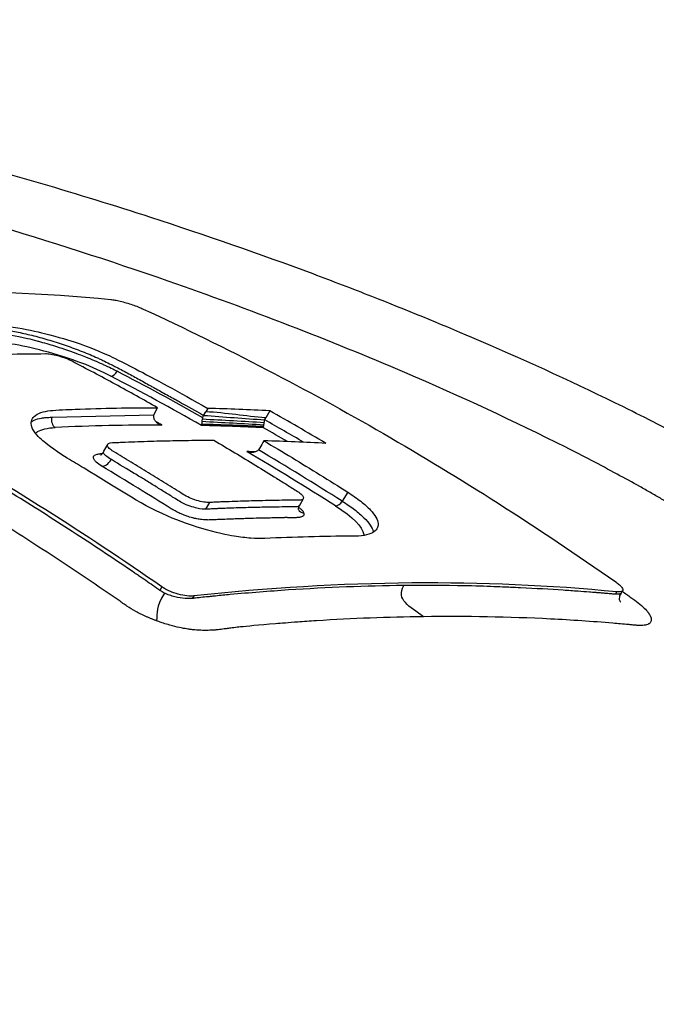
# Model space of a CAD drawing. Header units: millimetres. Extents: x 0 to 4378, y 0 to 2376.
# Tile 294 of 340: x 2728 to 2745, y 1266 to 1292. Entities that reach past the tile are written whole.
import ezdxf

# ---------------------------------------------------------------- set-up
doc = ezdxf.new("R2010")
doc.units = ezdxf.units.MM
doc.header["$LTSCALE"] = 0.2
doc.layers.add('01_Object Line', color=4, linetype='Continuous')

# ---------------------------------------------------------------- blocks, each defined once
blk = doc.blocks.new('A$C990c551b_1')
for p, q in [((23, 247.578), (23.098, 247.759)), ((24.388, 247.743), (24.336, 247.653)), ((25.986, 247.679), (25.882, 247.499)), ((20.378, 247.514), (23, 247.578)), ((24.284, 247.563), (24.336, 247.653)), ((21.81, 246.816), (21.707, 246.636)), ((25.653, 246.475), (25.653, 246.475)), ((26.362, 246.049), (26.362, 246.049)), ((26.85, 245.415), (26.75, 245.242)), ((27.995, 245.583), (27.852, 245.351)), ((24.341, 245.144), (24.441, 245.317)), ((23.21, 243.141), (23.159, 243.052)), ((24.029, 242.909), (23.992, 242.844)), ((34.894, 242.953), (34.929, 243.014)), ((35.038, 242.981), (35.074, 243.045))]:
    blk.add_line(p, q)
for centre, major_axis, ratio, start_param, end_param in [((21.955, 248.759), (-0.093, -0.177), 0.58604, 0.282702, 1.548685), ((-12.155, 141.921), (1.532, 115.221), 0.776925, 5.881445, 5.908212), ((-12.344, 141.9), (1.681, 115.104), 0.777163, 5.880853, 5.909271), ((-15.396, 136.663), (60.833, 105.398), 0.577369, 0.283518, 0.304573), ((-9.655, 144.184), (-1.434, -112.931), 0.776835, 2.721499, 2.739646), ((20.519, 247.432), (0.01, -0.2), 0.765372, 4.254682, 5.832137), ((-9.789, 143.954), (-1.435, -112.931), 0.776832, 2.727047, 2.739594), ((-15.282, 136.518), (60.677, 105.111), 0.577362, 0.320266, 0.355733), ((-13.648, 141.038), (1.622, 116.062), 0.777073, 5.880302, 5.882071), ((9.28, 131.446), (22.95, 114.988), 0.619756, 0.088687, 0.110518), ((-10.006, 143.978), (-1.669, -112.765), 0.777196, 2.731745, 2.739505), ((-12.168, 141.902), (-1.531, -115.245), 0.776937, 2.695403, 2.722169), ((-13.965, 135.841), (60.859, 105.378), 0.577316, 0.283667, 0.304722), ((21.853, 248.367), (0.195, 2.112), 0.264415, 3.142477, 3.565612), ((-12.362, 141.88), (-1.681, -115.131), 0.777161, 2.696436, 2.724849), ((-14.117, 135.907), (60.674, 105.048), 0.5773, 0.304349, 0.306997), ((41.328, 190.855), (-59.428, 62.962), 0.349678, 5.367218, 5.382753), ((41.328, 190.855), (-59.428, 62.962), 0.349678, 5.353187, 5.367218), ((28.091, 245.656), (1.372, 0.51), 0.282269, 3.174957, 3.505464), ((27.754, 245.408), (-0.107, -0.169), 0.567948, 0.330285, 1.594392)]:
    blk.add_ellipse(centre, major_axis=major_axis, ratio=ratio, start_param=start_param, end_param=end_param)
for points, knots in [([(38.28, 246.091), (38.179, 246.149), (37.836, 246.344), (37.182, 246.703), (36.9, 246.855), (36.05, 247.303), (35.468, 247.598), (33.694, 248.466), (32.463, 249.026), (30.376, 249.918), (29.5, 250.279), (28.118, 250.822), (27.612, 251.016), (25.738, 251.715), (24.343, 252.201), (21.067, 253.264), (19.136, 253.834), (16.059, 254.646), (14.933, 254.924), (8.276, 256.454), (3.278, 257.152), (-3.162, 257.673), (-5.454, 257.76), (-10.833, 257.722), (-15.34, 257.477), (-21.548, 255.792), (-23.311, 255.066), (-26.13, 253.337), (-27.184, 252.334), (-27.839, 251.216)], [-11.591769, -11.591769, -11.591769, -11.591769, -11.369233, -11.369233, -11.2055, -11.2055, -10.879051, -10.879051, -10.229253, -10.229253, -9.808886, -9.808886, -9.569695, -9.569695, -8.931682, -8.931682, -8.097781, -8.097781, -7.622133, -7.622133, -5.29353, -5.29353, -3.945591, -3.945591, -1.974095, -1.974095, -0.987299, -0.987299, -0.000001, -0.000001, -0.000001, -0.000001]), ([(36.071, 245.415), (36.046, 245.429), (36.025, 245.441), (35.98, 245.467), (35.958, 245.48), (35.889, 245.519), (35.843, 245.545), (35.704, 245.624), (35.611, 245.676), (35.325, 245.836), (35.131, 245.942), (34.5, 246.283), (34.059, 246.513), (32.3, 247.402), (30.903, 248.049), (27.524, 249.498), (25.477, 250.289), (20.352, 252.073), (17.205, 253.009), (8.749, 255.103), (3.862, 255.889), (-5.811, 256.829), (-10.19, 256.745), (-16.784, 256.078), (-19.567, 255.462), (-24.096, 253.703), (-25.794, 252.572), (-26.866, 251.22)], [-6.407087, -6.407087, -6.407087, -6.407087, -6.401237, -6.401237, -6.39525, -6.39525, -6.383254, -6.383254, -6.359103, -6.359103, -6.309555, -6.309555, -6.200269, -6.200269, -5.881807, -5.881807, -5.449682, -5.449682, -4.832371, -4.832371, -3.815475, -3.815475, -2.514487, -2.514487, -1.264317, -1.264317, -0.000001, -0.000001, -0.000001, -0.000001]), ([(10.989, 250.444), (12.901, 250.653), (14.782, 250.764), (18.417, 250.792), (20.169, 250.716), (21.889, 250.55)], [-1.721691, -1.721691, -1.721691, -1.721691, -0.84519, -0.84519, -0.000001, -0.000001, -0.000001, -0.000001]), ([(21.889, 250.55), (21.921, 250.547), (21.958, 250.541), (22.041, 250.526), (22.088, 250.516), (22.186, 250.493), (22.238, 250.479), (22.344, 250.448), (22.398, 250.431), (22.5, 250.396), (22.548, 250.378), (22.641, 250.342), (22.686, 250.323), (22.726, 250.304)], [-0.09810241, -0.09810241, -0.09810241, -0.09810241, -0.08224452, -0.08224452, -0.06572757, -0.06572757, -0.0490448, -0.0490448, -0.03216608, -0.03216608, -0.01647028, -0.01647028, -0.00000101, -0.00000101, -0.00000101, -0.00000101]), ([(22.726, 250.304), (23.795, 249.809), (24.857, 249.288), (26.922, 248.215), (27.922, 247.667), (29.911, 246.517), (30.895, 245.919), (32.891, 244.646), (33.899, 243.97), (34.898, 243.27)], [-1.723661, -1.723661, -1.723661, -1.723661, -1.283811, -1.283811, -0.862142, -0.862142, -0.440299, -0.440299, -0.000001, -0.000001, -0.000001, -0.000001]), ([(23.159, 243.052), (23.153, 243.056), (23.148, 243.059), (23.142, 243.063), (23.134, 243.069), (23.127, 243.074), (23.119, 243.079), (23.103, 243.09), (23.088, 243.101), (23.072, 243.112), (23.01, 243.155), (22.947, 243.198), (22.884, 243.241), (22.822, 243.284), (22.759, 243.327), (22.697, 243.37), (22.681, 243.381), (22.665, 243.391), (22.65, 243.402), (22.634, 243.413), (22.618, 243.424), (22.603, 243.434), (22.571, 243.456), (22.54, 243.477), (22.509, 243.498), (22.258, 243.669), (22.006, 243.838), (21.754, 244.006), (21.25, 244.342), (20.743, 244.671), (20.234, 244.995), (19.725, 245.318), (19.214, 245.636), (18.7, 245.947), (18.187, 246.259), (17.671, 246.564), (17.153, 246.863), (16.635, 247.163), (16.115, 247.456), (15.593, 247.743), (15.071, 248.03), (14.546, 248.311), (14.02, 248.585), (13.494, 248.86), (12.965, 249.129), (12.435, 249.391), (12.17, 249.522), (11.904, 249.651), (11.638, 249.779), (11.605, 249.795), (11.572, 249.811), (11.539, 249.827), (11.522, 249.835), (11.505, 249.843), (11.489, 249.851), (11.472, 249.859), (11.455, 249.867), (11.439, 249.875), (11.372, 249.907), (11.306, 249.939), (11.239, 249.97), (11.172, 250.002), (11.106, 250.033), (11.039, 250.065), (11.022, 250.073), (11.006, 250.08), (10.989, 250.088), (10.981, 250.092), (10.972, 250.096), (10.964, 250.1), (10.959, 250.103), (10.953, 250.105), (10.948, 250.108)], [0, 0, 0, 0, 0.0013857, 0.0013857, 0.0013857, 0.0033723, 0.0033723, 0.0033723, 0.0073454, 0.0073454, 0.0073454, 0.0232379, 0.0232379, 0.0232379, 0.0391303, 0.0391303, 0.0391303, 0.0431034, 0.0431034, 0.0431034, 0.0470765, 0.0470765, 0.0470765, 0.0550227, 0.0550227, 0.0550227, 0.1185925, 0.1185925, 0.1185925, 0.2457321, 0.2457321, 0.2457321, 0.3728716, 0.3728716, 0.3728716, 0.5000112, 0.5000112, 0.5000112, 0.6271507, 0.6271507, 0.6271507, 0.7543218, 0.7543218, 0.7543218, 0.8814771, 0.8814771, 0.8814771, 0.9450548, 0.9450548, 0.9450548, 0.953002, 0.953002, 0.953002, 0.9569756, 0.9569756, 0.9569756, 0.9609492, 0.9609492, 0.9609492, 0.9768436, 0.9768436, 0.9768436, 0.992738, 0.992738, 0.992738, 0.9967116, 0.9967116, 0.9967116, 0.9986984, 0.9986984, 0.9986984, 1, 1, 1, 1]), ([(23.21, 243.141), (21.236, 244.51), (19.224, 245.786), (17.178, 246.968), (15.149, 248.139), (13.089, 249.216), (10.999, 250.197)], [0, 0, 0, 0, 0.502185, 0.502185, 0.502185, 1, 1, 1, 1]), ([(18.629, 249.719), (18.793, 249.714), (19.126, 249.693), (19.744, 249.545), (19.822, 249.527), (19.903, 249.506), (19.988, 249.484), (20.017, 249.476), (20.047, 249.468), (20.077, 249.46), (20.149, 249.44), (20.223, 249.419), (20.3, 249.396), (20.357, 249.379), (20.423, 249.359), (20.496, 249.335), (20.58, 249.309), (20.673, 249.278), (20.775, 249.243), (20.994, 249.167), (21.146, 249.107), (21.238, 249.071), (21.317, 249.04), (21.391, 249.009), (21.46, 248.98), (21.535, 248.949), (21.604, 248.919), (21.669, 248.89), (21.678, 248.885), (21.688, 248.881), (21.698, 248.877), (21.853, 248.806), (21.969, 248.748), (22.055, 248.702)], [0, 0, 0, 0, 0.393941, 0.393941, 0.393941, 0.443084, 0.443084, 0.443084, 0.459957, 0.459957, 0.459957, 0.5, 0.5, 0.5, 0.558685, 0.558685, 0.558685, 0.625, 0.625, 0.625, 0.75, 0.75, 0.75, 0.810453, 0.810453, 0.810453, 0.875, 0.875, 0.875, 0.882272, 0.882272, 0.882272, 1, 1, 1, 1]), ([(18.663, 249.819), (18.757, 249.816), (18.86, 249.808), (18.97, 249.795), (19.08, 249.782), (19.198, 249.764), (19.321, 249.742), (19.444, 249.72), (19.573, 249.693), (19.705, 249.662), (19.838, 249.632), (19.975, 249.597), (20.114, 249.558), (20.252, 249.519), (20.393, 249.477), (20.533, 249.432), (20.674, 249.386), (20.814, 249.338), (20.952, 249.287), (21.021, 249.262), (21.09, 249.236), (21.157, 249.209), (21.225, 249.182), (21.291, 249.155), (21.357, 249.128), (21.422, 249.1), (21.486, 249.072), (21.549, 249.044), (21.58, 249.03), (21.611, 249.016), (21.641, 249.002), (21.672, 248.987), (21.702, 248.973), (21.731, 248.959), (21.79, 248.93), (21.848, 248.901), (21.905, 248.873), (21.936, 248.857), (21.967, 248.841), (21.997, 248.826)], [0, 0, 0, 0, 0.0625, 0.0625, 0.0625, 0.125, 0.125, 0.125, 0.1875, 0.1875, 0.1875, 0.25, 0.25, 0.25, 0.3125, 0.3125, 0.3125, 0.375, 0.375, 0.375, 0.40625, 0.40625, 0.40625, 0.4375, 0.4375, 0.4375, 0.46875, 0.46875, 0.46875, 0.484375, 0.484375, 0.484375, 0.5, 0.5, 0.5, 0.53125, 0.53125, 0.53125, 0.5482111, 0.5482111, 0.5482111, 0.5482111]), ([(18.701, 249.896), (18.897, 249.894), (19.122, 249.876), (19.691, 249.79), (19.985, 249.723), (20.558, 249.581), (20.834, 249.494), (21.229, 249.36), (21.507, 249.258), (21.95, 249.055), (22.156, 248.955), (23.015, 248.508), (23.642, 248.166), (24.388, 247.743)], [-1.991968, -1.991968, -1.991968, -1.991968, -1.786266, -1.786266, -1.531519, -1.531519, -1.065024, -1.065024, -0.555126, -0.555126, -0.317149, -0.317149, 0, 0, 0, 0]), ([(21.895, 248.573), (21.432, 248.816), (20.902, 249.019), (20.286, 249.19), (19.668, 249.362), (19.138, 249.453), (18.716, 249.45)], [0, 0, 0, 0, 0.5, 0.5, 0.5, 1, 1, 1, 1]), ([(20.21, 249.145), (19.561, 249.141), (18.906, 249.127), (18.247, 249.1), (17.589, 249.073), (16.927, 249.034), (16.264, 248.982)], [-1, -1, -1, -1, -0.5, -0.5, -0.5, 0, 0, 0, 0]), ([(20.898, 248.956), (20.872, 248.97), (20.843, 248.984), (20.781, 249.011), (20.748, 249.024), (20.64, 249.064), (20.572, 249.083), (20.459, 249.112), (20.4, 249.125), (20.293, 249.142), (20.248, 249.145), (20.21, 249.145)], [-0.06988791, -0.06988791, -0.06988791, -0.06988791, -0.06202551, -0.06202551, -0.05423635, -0.05423635, -0.03774543, -0.03774543, -0.01857631, -0.01857631, 0, 0, 0, 0]), ([(23.098, 247.759), (22.733, 247.965), (22.368, 248.167), (21.635, 248.566), (21.267, 248.763), (20.898, 248.956)], [0, 0, 0, 0, 0.1540444, 0.1540444, 0.3080886, 0.3080886, 0.3080886, 0.3080886]), ([(21.997, 248.826), (22.023, 248.813), (22.048, 248.799), (22.073, 248.786), (22.184, 248.729), (22.291, 248.671), (22.396, 248.613), (22.502, 248.555), (22.605, 248.498), (22.709, 248.44), (22.761, 248.411), (22.813, 248.382), (22.865, 248.353), (22.892, 248.338), (22.918, 248.324), (22.944, 248.309), (22.97, 248.295), (22.997, 248.28), (23.023, 248.266), (23.076, 248.237), (23.129, 248.208), (23.182, 248.178), (23.235, 248.149), (23.288, 248.12), (23.34, 248.091), (23.446, 248.033), (23.551, 247.974), (23.655, 247.916), (23.865, 247.799), (24.074, 247.681), (24.284, 247.563)], [0.5482111, 0.5482111, 0.5482111, 0.5482111, 0.5625, 0.5625, 0.5625, 0.625, 0.625, 0.625, 0.6875, 0.6875, 0.6875, 0.71875, 0.71875, 0.71875, 0.734375, 0.734375, 0.734375, 0.75, 0.75, 0.75, 0.78125, 0.78125, 0.78125, 0.8125, 0.8125, 0.8125, 0.875, 0.875, 0.875, 1, 1, 1, 1]), ([(25.858, 244.391), (25.749, 244.385), (25.627, 244.387), (25.363, 244.407), (25.221, 244.425), (24.907, 244.478), (24.602, 244.536), (23.973, 244.725), (23.678, 244.825), (22.579, 245.305), (22.02, 245.715), (21.022, 246.31), (20.936, 246.358), (20.386, 246.703), (20.215, 246.842), (20.051, 246.984), (19.906, 247.122), (19.82, 247.375), (19.844, 247.464), (20.007, 247.616), (20.151, 247.664), (20.492, 247.704), (20.801, 247.713), (21.682, 247.748), (22.391, 247.761), (23.098, 247.759)], [-1.490546, -1.490546, -1.490546, -1.490546, -1.372171, -1.372171, -1.254036, -1.254036, -1.123299, -1.123299, -1.043679, -1.043679, -0.850826, -0.850826, -0.807838, -0.807838, -0.709589, -0.709589, -0.595224, -0.595224, -0.510831, -0.510831, -0.413449, -0.413449, -0.333919, -0.333919, 0, 0, 0, 0]), ([(19.841, 247.39), (19.844, 247.393), (19.847, 247.395), (19.85, 247.397), (19.87, 247.412), (19.892, 247.426), (19.918, 247.438), (19.969, 247.462), (20.032, 247.48), (20.107, 247.493), (20.145, 247.499), (20.185, 247.504), (20.228, 247.508), (20.271, 247.511), (20.317, 247.513), (20.365, 247.514), (20.369, 247.514), (20.373, 247.514), (20.378, 247.514)], [0.6991956, 0.6991956, 0.6991956, 0.6991956, 0.7086002, 0.7086002, 0.7086002, 0.7658861, 0.7658861, 0.7658861, 0.8804581, 0.8804581, 0.8804581, 0.937744, 0.937744, 0.937744, 0.99503, 0.99503, 0.99503, 0.9999999, 0.9999999, 0.9999999, 0.9999999]), ([(23, 247.578), (22.99, 247.551), (22.992, 247.526), (23.005, 247.469), (23.017, 247.444), (23.078, 247.37), (23.143, 247.332), (23.205, 247.313)], [0, 0, 0, 0, 0.224327, 0.224327, 0.48026, 0.48026, 1, 1, 1, 1]), ([(24.242, 247.409), (24.244, 247.418), (24.245, 247.428), (24.249, 247.454), (24.251, 247.465), (24.252, 247.472)], [0.000000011, 0.000000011, 0.000000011, 0.000000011, 0.003841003, 0.003841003, 0.009116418, 0.009116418, 0.009116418, 0.009116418]), ([(24.259, 247.503), (24.257, 247.498), (24.256, 247.493), (24.254, 247.482), (24.253, 247.477), (24.252, 247.472)], [-0.003301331, -0.003301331, -0.003301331, -0.003301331, -0.001689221, -0.001689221, -0.000000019, -0.000000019, -0.000000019, -0.000000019]), ([(24.259, 247.503), (24.262, 247.513), (24.265, 247.524), (24.274, 247.544), (24.279, 247.553), (24.284, 247.563)], [0, 0, 0, 0, 0.003282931, 0.003282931, 0.006573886, 0.006573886, 0.006573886, 0.006573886]), ([(25.846, 247.38), (25.847, 247.391), (25.849, 247.403), (25.852, 247.425), (25.854, 247.435), (25.855, 247.446)], [0.000000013, 0.000000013, 0.000000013, 0.000000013, 0.00390783, 0.00390783, 0.007236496, 0.007236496, 0.007236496, 0.007236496]), ([(19.951, 247.1), (19.967, 247.115), (19.986, 247.13), (20.008, 247.143), (20.108, 247.205), (20.26, 247.24), (20.461, 247.249)], [-0.3067886, -0.3067886, -0.3067886, -0.3067886, -0.25, -0.25, -0.25, 0, 0, 0, 0]), ([(24.242, 247.409), (24.241, 247.398), (24.239, 247.389), (24.237, 247.38), (24.234, 247.361), (24.231, 247.345), (24.23, 247.332)], [0, 0, 0, 0, 0.3265137, 0.3265137, 0.3265137, 1, 1, 1, 1]), ([(25.827, 247.242), (25.827, 247.243), (25.827, 247.245), (25.826, 247.249), (25.826, 247.252), (25.826, 247.26), (25.826, 247.266), (25.827, 247.272)], [-0.00157775, -0.00157775, -0.00157775, -0.00157775, 0, 0, 0.002702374, 0.002702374, 0.007003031, 0.007003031, 0.007003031, 0.007003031]), ([(25.827, 247.272), (25.828, 247.276), (25.828, 247.279), (25.829, 247.286), (25.83, 247.29), (25.832, 247.302), (25.834, 247.31), (25.835, 247.32)], [0, 0, 0, 0, 0.00215029, 0.00215029, 0.004290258, 0.004290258, 0.008512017, 0.008512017, 0.008512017, 0.008512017]), ([(25.835, 247.32), (25.837, 247.329), (25.839, 247.338), (25.843, 247.363), (25.845, 247.374), (25.846, 247.38)], [0.000000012, 0.000000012, 0.000000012, 0.000000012, 0.004132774, 0.004132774, 0.009733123, 0.009733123, 0.009733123, 0.009733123]), ([(24.441, 245.317), (24.353, 245.313), (24.232, 245.332), (24.04, 245.391), (23.976, 245.415), (23.856, 245.468), (23.802, 245.497), (23.68, 245.574), (23.606, 245.621), (23.457, 245.714), (23.383, 245.761), (23.16, 245.9), (23.01, 245.992), (22.712, 246.176), (22.562, 246.267), (22.263, 246.449), (22.113, 246.539), (21.916, 246.657), (21.877, 246.686), (21.823, 246.74), (21.808, 246.765), (21.799, 246.829), (21.845, 246.856), (21.987, 246.863), (22.042, 246.865), (22.152, 246.87), (22.207, 246.872), (22.371, 246.879), (22.481, 246.883), (22.809, 246.895), (23.027, 246.902), (23.463, 246.912), (23.68, 246.916), (24.006, 246.92), (24.114, 246.921), (24.331, 246.922), (24.439, 246.922), (24.547, 246.922)], [0, 0, 0, 0, 0.049586, 0.049586, 0.074046, 0.074046, 0.09857, 0.09857, 0.137167, 0.137167, 0.175764, 0.175764, 0.252958, 0.252958, 0.330152, 0.330152, 0.407345, 0.407345, 0.43188, 0.43188, 0.45635, 0.45635, 0.505944, 0.505944, 0.536823, 0.536823, 0.567702, 0.567702, 0.629461, 0.629461, 0.752975, 0.752975, 0.876487, 0.876487, 0.938244, 0.938244, 1, 1, 1, 1]), ([(24.547, 246.922), (24.727, 246.815), (24.907, 246.708), (25.087, 246.599), (25.267, 246.491), (25.447, 246.382), (25.626, 246.272), (25.805, 246.163), (25.984, 246.052), (26.163, 245.941), (26.252, 245.885), (26.342, 245.829), (26.431, 245.773), (26.52, 245.717), (26.609, 245.661), (26.698, 245.604), (26.745, 245.575), (26.783, 245.545), (26.81, 245.518), (26.837, 245.49), (26.852, 245.465), (26.855, 245.444), (26.861, 245.401), (26.817, 245.377), (26.73, 245.377), (26.541, 245.376), (26.351, 245.374), (26.161, 245.371), (25.971, 245.368), (25.78, 245.364), (25.589, 245.359), (25.399, 245.354), (25.208, 245.348), (25.016, 245.341), (24.92, 245.337), (24.825, 245.334), (24.729, 245.33), (24.681, 245.328), (24.633, 245.326), (24.585, 245.323), (24.537, 245.321), (24.489, 245.319), (24.441, 245.317)], [0, 0, 0, 0, 0.102758, 0.102758, 0.102758, 0.205514, 0.205514, 0.205514, 0.30827, 0.30827, 0.30827, 0.359648, 0.359648, 0.359648, 0.411026, 0.411026, 0.411026, 0.438236, 0.438236, 0.438236, 0.465377, 0.465377, 0.465377, 0.5204, 0.5204, 0.5204, 0.640302, 0.640302, 0.640302, 0.760202, 0.760202, 0.760202, 0.880101, 0.880101, 0.880101, 0.94005, 0.94005, 0.94005, 0.970025, 0.970025, 0.970025, 1, 1, 1, 1]), ([(25.394, 246.628), (25.398, 246.627), (25.403, 246.626), (25.431, 246.618), (25.455, 246.614), (25.502, 246.61), (25.527, 246.611), (25.579, 246.619), (25.605, 246.626), (25.639, 246.639), (25.652, 246.644), (25.674, 246.657), (25.685, 246.665), (25.694, 246.674)], [-0.00147192, -0.00147192, -0.00147192, -0.00147192, 0, 0, 0.0072917, 0.0072917, 0.01459354, 0.01459354, 0.02333481, 0.02333481, 0.02819873, 0.02819873, 0.03286728, 0.03286728, 0.03286728, 0.03286728]), ([(25.837, 246.906), (25.803, 246.846), (25.768, 246.786), (25.733, 246.725), (25.722, 246.706), (25.709, 246.689), (25.694, 246.674)], [-1, -1, -1, -1, -0.2405559, -0.2405559, -0.2405559, 0, 0, 0, 0]), ([(25.837, 246.906), (26.079, 246.763), (26.319, 246.619), (26.56, 246.473), (26.8, 246.328), (27.04, 246.181), (27.279, 246.032), (27.519, 245.884), (27.758, 245.734), (27.995, 245.583)], [-1, -1, -1, -1, -0.666667, -0.666667, -0.666667, -0.333333, -0.333333, -0.333333, 0, 0, 0, 0]), ([(23.069, 242.268), (23.045, 242.277), (23.022, 242.286), (22.999, 242.295), (22.987, 242.299), (22.976, 242.304), (22.964, 242.308), (22.952, 242.313), (22.941, 242.318), (22.929, 242.322), (22.918, 242.327), (22.906, 242.332), (22.895, 242.337), (22.884, 242.341), (22.872, 242.346), (22.861, 242.351), (22.838, 242.361), (22.816, 242.371), (22.793, 242.381), (22.704, 242.421), (22.618, 242.464), (22.537, 242.508), (22.456, 242.553), (22.379, 242.599), (22.309, 242.646), (22.292, 242.658), (22.275, 242.67), (22.258, 242.682), (22.241, 242.694), (22.224, 242.705), (22.206, 242.717), (22.172, 242.741), (22.138, 242.764), (22.104, 242.788), (21.831, 242.976), (21.557, 243.163), (21.283, 243.348), (20.733, 243.718), (20.181, 244.081), (19.627, 244.437), (19.072, 244.793), (18.514, 245.141), (17.954, 245.483), (17.394, 245.824), (16.832, 246.157), (16.267, 246.484)], [-1, -1, -1, -1, -0.9989185, -0.9989185, -0.9989185, -0.9983778, -0.9983778, -0.9983778, -0.9978371, -0.9978371, -0.9978371, -0.9972963, -0.9972963, -0.9972963, -0.9967556, -0.9967556, -0.9967556, -0.9956741, -0.9956741, -0.9956741, -0.9913482, -0.9913482, -0.9913482, -0.9870224, -0.9870224, -0.9870224, -0.9859409, -0.9859409, -0.9859409, -0.9848594, -0.9848594, -0.9848594, -0.9826965, -0.9826965, -0.9826965, -0.965393, -0.965393, -0.965393, -0.930786, -0.930786, -0.930786, -0.896179, -0.896179, -0.896179, -0.8616263, -0.8616263, -0.8616263, -0.8616263]), ([(21.519, 246.358), (21.495, 246.382), (21.476, 246.406), (21.463, 246.429), (21.449, 246.453), (21.444, 246.475), (21.446, 246.494)], [0.03663506, 0.03663506, 0.03663506, 0.03663506, 0.0625, 0.0625, 0.0625, 0.09375, 0.09375, 0.09375, 0.09375]), ([(21.446, 246.494), (21.448, 246.512), (21.457, 246.526), (21.472, 246.536), (21.487, 246.545), (21.509, 246.553), (21.54, 246.56), (21.568, 246.567), (21.599, 246.572), (21.632, 246.576), (21.646, 246.577), (21.661, 246.578), (21.676, 246.579)], [0.09375, 0.09375, 0.09375, 0.09375, 0.125, 0.125, 0.125, 0.15625, 0.15625, 0.15625, 0.1875, 0.1875, 0.1875, 0.2017727, 0.2017727, 0.2017727, 0.2017727]), ([(21.632, 246.54), (21.632, 246.54), (21.632, 246.541), (21.636, 246.543), (21.639, 246.545), (21.649, 246.552), (21.659, 246.559), (21.675, 246.577), (21.682, 246.585), (21.691, 246.599), (21.695, 246.604), (21.699, 246.61), (21.7, 246.612), (21.701, 246.613)], [0.43981939, 0.43981939, 0.43981939, 0.43981939, 0.44352858, 0.44352858, 0.44762814, 0.44762814, 0.45451917, 0.45451917, 0.45860185, 0.45860185, 0.4607389, 0.4607389, 0.46137688, 0.46137688, 0.46137688, 0.46137688]), ([(21.906, 246.421), (21.84, 246.46), (21.792, 246.494), (21.762, 246.522), (21.727, 246.553), (21.713, 246.575), (21.708, 246.59), (21.705, 246.596), (21.703, 246.602), (21.703, 246.608), (21.703, 246.616), (21.706, 246.622), (21.71, 246.628)], [0, 0, 0, 0, 0.0391751, 0.0391751, 0.0391751, 0.0833333, 0.0833333, 0.0833333, 0.0956643, 0.0956643, 0.0956643, 0.1118196, 0.1118196, 0.1118196, 0.1118196]), ([(23.832, 245.261), (23.788, 245.28), (23.744, 245.302), (23.7, 245.326), (23.649, 245.355), (23.599, 245.387), (23.546, 245.42), (23.465, 245.471), (23.379, 245.524), (23.284, 245.583), (23.202, 245.634), (23.115, 245.688), (23.022, 245.745), (22.939, 245.796), (22.851, 245.85), (22.76, 245.906), (22.721, 245.929), (22.682, 245.953), (22.642, 245.978), (22.595, 246.006), (22.546, 246.036), (22.496, 246.066), (22.314, 246.176), (22.117, 246.295), (21.906, 246.421)], [0.4004159, 0.4004159, 0.4004159, 0.4004159, 0.4570088, 0.4570088, 0.4570088, 0.5226685, 0.5226685, 0.5226685, 0.6227312, 0.6227312, 0.6227312, 0.7095476, 0.7095476, 0.7095476, 0.7873, 0.7873, 0.7873, 0.8197623, 0.8197623, 0.8197623, 0.8583457, 0.8583457, 0.8583457, 1, 1, 1, 1]), ([(38.28, 246.091), (38.449, 245.993), (38.901, 245.733), (39.894, 245.117), (40.28, 244.869), (40.905, 244.455), (41.15, 244.288), (42.35, 243.457), (43.247, 242.778), (44.62, 241.644), (45.138, 241.187), (46.266, 240.124), (46.85, 239.516), (48.067, 238.102), (48.65, 237.298), (49.735, 235.45), (50.146, 234.413), (50.387, 233.145), (50.421, 232.881), (50.45, 232.49), (50.455, 232.361), (50.458, 232.105), (50.456, 231.979), (50.447, 231.787), (50.442, 231.723), (50.427, 231.53), (50.413, 231.405), (50.377, 231.158), (50.355, 231.036), (50.317, 230.855), (50.303, 230.795), (50.273, 230.672), (50.257, 230.609), (50.222, 230.485), (50.203, 230.423), (50.145, 230.237), (50.101, 230.112), (50.011, 229.879), (49.964, 229.766), (49.863, 229.544), (49.809, 229.435), (49.635, 229.109), (49.504, 228.894), (49.206, 228.461), (49.036, 228.241), (48.69, 227.842), (48.518, 227.662), (48.274, 227.427), (48.222, 227.379), (47.956, 227.135), (47.73, 226.947), (47.368, 226.671), (47.244, 226.58), (46.99, 226.403), (46.86, 226.315), (46.593, 226.143), (46.458, 226.059), (46.247, 225.934), (46.175, 225.892), (46.033, 225.811), (45.964, 225.772), (45.817, 225.692), (45.743, 225.652), (45.53, 225.539), (45.382, 225.464), (44.082, 224.826), (42.757, 224.338), (41.138, 223.897), (40.999, 223.86), (40.719, 223.788), (40.581, 223.754), (40.306, 223.687), (40.17, 223.655), (39.898, 223.593), (39.763, 223.563), (39.495, 223.505), (39.36, 223.477), (38.972, 223.398), (38.709, 223.348), (37.941, 223.209), (37.418, 223.125), (36.682, 223.02), (36.451, 222.989), (36.108, 222.945), (35.999, 222.932), (35.673, 222.893), (35.457, 222.868), (35.034, 222.823), (34.83, 222.803), (34.234, 222.747), (33.841, 222.714), (32.744, 222.636), (32.031, 222.598), (30.759, 222.552), (30.207, 222.54), (28.806, 222.525), (27.949, 222.532), (26.643, 222.565), (26.205, 222.579), (25.541, 222.607), (25.319, 222.618), (24.985, 222.635), (24.874, 222.641), (24.706, 222.65), (24.651, 222.653), (24.567, 222.658), (24.539, 222.659), (24.483, 222.662), (24.455, 222.664), (24.427, 222.666)], [0.000492, 0.000492, 0.000492, 0.000492, 0.070477, 0.070477, 0.116784, 0.116784, 0.147598, 0.147598, 0.270163, 0.270163, 0.35129, 0.35129, 0.459378, 0.459378, 0.603543, 0.603543, 0.795477, 0.795477, 0.846759, 0.846759, 0.872247, 0.872247, 0.897546, 0.897546, 0.910816, 0.910816, 0.936058, 0.936058, 0.961053, 0.961053, 0.973407, 0.973407, 0.986612, 0.986612, 0.999925, 0.999925, 1.026343, 1.026343, 1.051465, 1.051465, 1.076258, 1.076258, 1.125243, 1.125243, 1.177878, 1.177878, 1.224985, 1.224985, 1.237745, 1.237745, 1.287061, 1.287061, 1.311764, 1.311764, 1.336615, 1.336615, 1.361333, 1.361333, 1.372959, 1.372959, 1.384222, 1.384222, 1.395507, 1.395507, 1.41867, 1.41867, 1.596072, 1.596072, 1.612752, 1.612752, 1.628768, 1.628768, 1.644172, 1.644172, 1.659003, 1.659003, 1.673475, 1.673475, 1.702106, 1.702106, 1.756638, 1.756638, 1.781274, 1.781274, 1.792708, 1.792708, 1.814679, 1.814679, 1.835454, 1.835454, 1.874477, 1.874477, 1.942807, 1.942807, 1.994085, 1.994085, 2.070998, 2.070998, 2.109452, 2.109452, 2.128666, 2.128666, 2.138273, 2.138273, 2.143077, 2.143077, 2.145479, 2.145479, 2.147874, 2.147874, 2.147874, 2.147874]), ([(36.071, 245.415), (36.112, 245.391), (36.144, 245.373), (36.214, 245.332), (36.25, 245.311), (36.356, 245.249), (36.427, 245.208), (36.641, 245.081), (36.782, 244.997), (37.218, 244.732), (37.51, 244.55), (38.5, 243.916), (39.177, 243.452), (41.208, 241.968), (42.443, 240.924), (43.729, 239.649), (43.959, 239.413), (44.713, 238.602), (45.191, 238.028), (45.871, 237.104), (46.108, 236.752), (46.6, 235.946), (46.838, 235.495), (47.209, 234.656), (47.351, 234.268), (47.519, 233.68), (47.568, 233.476), (47.807, 232.258), (47.77, 231.284), (47.356, 229.915), (47.16, 229.476), (46.653, 228.631), (46.34, 228.226), (45.605, 227.459), (45.186, 227.098), (44.236, 226.413), (43.706, 226.09), (40.776, 224.57), (37.626, 223.72), (32.919, 223.176), (32.003, 223.097), (29.637, 222.953), (28.151, 222.918), (25.842, 222.943), (25.058, 222.965), (23.467, 223.034), (22.659, 223.081), (21.842, 223.141)], [0.000001, 0.000001, 0.000001, 0.000001, 0.017289, 0.017289, 0.034993, 0.034993, 0.070506, 0.070506, 0.142461, 0.142461, 0.294734, 0.294734, 0.67969, 0.67969, 1.52071, 1.52071, 1.712137, 1.712137, 2.17847, 2.17847, 2.468632, 2.468632, 2.845677, 2.845677, 3.177241, 3.177241, 3.354712, 3.354712, 4.246918, 4.246918, 4.688059, 4.688059, 5.129475, 5.129475, 5.562211, 5.562211, 5.997516, 5.997516, 7.753462, 7.753462, 8.159608, 8.159608, 8.770872, 8.770872, 9.07783, 9.07783, 9.385555, 9.385555, 9.385555, 9.385555]), ([(27.995, 245.583), (28.12, 245.504), (28.232, 245.425), (28.428, 245.27), (28.511, 245.195), (28.698, 244.992), (28.766, 244.873), (28.786, 244.674), (28.737, 244.594), (28.578, 244.508), (28.505, 244.485), (28.328, 244.454), (28.224, 244.447), (28.107, 244.449)], [-0.4066496, -0.4066496, -0.4066496, -0.4066496, -0.3530901, -0.3530901, -0.2996138, -0.2996138, -0.2036808, -0.2036808, -0.1075118, -0.1075118, -0.053792, -0.053792, 0, 0, 0, 0]), ([(23.748, 245.005), (23.732, 245.012), (23.716, 245.018), (23.702, 245.025), (23.682, 245.033), (23.664, 245.041), (23.648, 245.049), (23.625, 245.059), (23.591, 245.076), (23.548, 245.099), (23.503, 245.122), (23.471, 245.141), (23.449, 245.154)], [-0.05357143, -0.05357143, -0.05357143, -0.05357143, -0.04596765, -0.04596765, -0.04596765, -0.03571429, -0.03571429, -0.03571429, -0.01785714, -0.01785714, -0.01785714, 0, 0, 0, 0]), ([(24.341, 245.144), (24.331, 245.142), (24.286, 245.139), (24.179, 245.158), (24.098, 245.172), (23.969, 245.202), (23.832, 245.261)], [0, 0, 0, 0, 0.2270329, 0.2270329, 0.2270329, 0.4004159, 0.4004159, 0.4004159, 0.4004159]), ([(25.681, 245.191), (25.671, 245.191), (25.661, 245.19), (25.651, 245.19), (25.597, 245.189), (25.544, 245.188), (25.49, 245.186), (25.326, 245.182), (25.163, 245.177), (24.998, 245.171), (24.977, 245.171), (24.95, 245.17), (24.916, 245.168), (24.893, 245.168), (24.866, 245.167), (24.835, 245.166), (24.735, 245.162), (24.681, 245.16), (24.672, 245.159), (24.658, 245.159), (24.643, 245.158), (24.629, 245.157), (24.581, 245.155), (24.533, 245.153), (24.485, 245.15), (24.437, 245.148), (24.389, 245.146), (24.341, 245.144)], [-0.5059117, -0.5059117, -0.5059117, -0.5059117, -0.5, -0.5, -0.5, -0.4380857, -0.4380857, -0.4380857, -0.25, -0.25, -0.25, -0.213451, -0.213451, -0.213451, -0.1875, -0.1875, -0.1875, -0.125, -0.125, -0.125, -0.1086379, -0.1086379, -0.1086379, -0.0541706, -0.0541706, -0.0541706, 0, 0, 0, 0]), ([(26.751, 245.241), (26.741, 245.222), (26.71, 245.204), (26.63, 245.204), (26.489, 245.203), (26.299, 245.202), (26.061, 245.198), (25.946, 245.196), (25.819, 245.194), (25.681, 245.191)], [-0.8591398, -0.8591398, -0.8591398, -0.8591398, -0.7613869, -0.7613869, -0.7613869, -0.5892866, -0.5892866, -0.5892866, -0.5059117, -0.5059117, -0.5059117, -0.5059117]), ([(26.75, 245.241), (26.75, 245.241), (26.75, 245.241), (26.75, 245.24), (26.75, 245.24), (26.749, 245.239), (26.749, 245.239), (26.747, 245.236), (26.746, 245.235), (26.742, 245.228), (26.739, 245.223), (26.729, 245.202), (26.724, 245.186), (26.721, 245.165), (26.72, 245.159), (26.721, 245.144), (26.722, 245.138), (26.724, 245.134), (26.724, 245.133), (26.724, 245.133)], [0, 0, 0, 0, 0.00010647, 0.00010647, 0.00019147, 0.00019147, 0.00044645, 0.00044645, 0.00121145, 0.00121145, 0.00350773, 0.00350773, 0.01045893, 0.01045893, 0.01413237, 0.01413237, 0.02019704, 0.02019704, 0.02340072, 0.02340072, 0.02340072, 0.02340072]), ([(26.727, 245.195), (26.729, 245.194), (26.73, 245.193), (26.732, 245.191), (26.744, 245.183), (26.755, 245.175), (26.765, 245.167), (26.786, 245.151), (26.803, 245.136), (26.817, 245.121), (26.831, 245.106), (26.842, 245.091), (26.849, 245.078), (26.855, 245.065), (26.859, 245.053), (26.86, 245.041)], [-0.2226985, -0.2226985, -0.2226985, -0.2226985, -0.21875, -0.21875, -0.21875, -0.1875, -0.1875, -0.1875, -0.125, -0.125, -0.125, -0.0625, -0.0625, -0.0625, 0, 0, 0, 0]), ([(27.684, 245.228), (28.136, 244.942), (28.375, 244.699), (28.406, 244.493), (28.408, 244.485), (28.409, 244.476), (28.409, 244.468)], [-1, -1, -1, -1, -0.5, -0.5, -0.5, -0.4797831, -0.4797831, -0.4797831, -0.4797831]), ([(27.852, 245.351), (27.969, 245.278), (28.075, 245.205), (28.263, 245.062), (28.345, 244.992), (28.481, 244.859), (28.535, 244.795), (28.614, 244.676), (28.639, 244.621), (28.649, 244.564), (28.65, 244.556), (28.651, 244.549)], [0, 0, 0, 0, 0.125, 0.125, 0.25, 0.25, 0.375, 0.375, 0.5, 0.5, 0.5191649, 0.5191649, 0.5191649, 0.5191649]), ([(26.039, 244.918), (25.988, 244.917), (25.937, 244.916), (25.885, 244.915), (25.852, 244.914), (25.818, 244.914), (25.784, 244.913), (25.686, 244.911), (25.588, 244.908), (25.49, 244.905), (25.471, 244.905), (25.451, 244.904), (25.432, 244.903), (25.403, 244.903), (25.367, 244.902), (25.321, 244.9), (25.26, 244.898), (25.184, 244.896), (25.093, 244.893), (25.044, 244.891), (24.991, 244.889), (24.934, 244.887), (24.861, 244.884), (24.799, 244.882), (24.748, 244.88), (24.741, 244.88), (24.734, 244.879), (24.726, 244.879), (24.713, 244.879), (24.701, 244.878), (24.69, 244.878), (24.649, 244.876), (24.621, 244.874), (24.606, 244.874), (24.586, 244.873), (24.553, 244.871), (24.505, 244.868), (24.486, 244.868), (24.468, 244.867), (24.451, 244.867), (24.433, 244.866), (24.416, 244.866), (24.402, 244.866), (24.382, 244.866), (24.344, 244.867), (24.283, 244.872), (24.22, 244.878), (24.17, 244.886), (24.139, 244.891), (24.12, 244.894), (24.1, 244.898), (24.079, 244.902), (24.061, 244.906), (24.043, 244.91), (24.023, 244.915), (24.015, 244.917), (24.006, 244.919), (23.997, 244.921), (23.946, 244.934), (23.896, 244.95), (23.849, 244.967), (23.832, 244.973), (23.798, 244.985), (23.748, 245.005)], [-0.6654434, -0.6654434, -0.6654434, -0.6654434, -0.6257943, -0.6257943, -0.6257943, -0.6, -0.6, -0.6, -0.5167154, -0.5167154, -0.5167154, -0.5, -0.5, -0.5, -0.4590251, -0.4590251, -0.4590251, -0.404157, -0.404157, -0.404157, -0.375, -0.375, -0.375, -0.3125, -0.3125, -0.3125, -0.3060407, -0.3060407, -0.3060407, -0.2940726, -0.2940726, -0.2940726, -0.25, -0.25, -0.25, -0.21875, -0.21875, -0.21875, -0.203867, -0.203867, -0.203867, -0.1875, -0.1875, -0.1875, -0.15625, -0.15625, -0.15625, -0.125, -0.125, -0.125, -0.1132064, -0.1132064, -0.1132064, -0.1029257, -0.1029257, -0.1029257, -0.0982143, -0.0982143, -0.0982143, -0.0714286, -0.0714286, -0.0714286, -0.0535714, -0.0535714, -0.0535714, -0.0535714]), ([(26.86, 245.041), (26.864, 245.031), (26.871, 245.013), (26.865, 244.994), (26.859, 244.977), (26.846, 244.966), (26.833, 244.959), (26.82, 244.951), (26.799, 244.942), (26.766, 244.936), (26.763, 244.935), (26.755, 244.934), (26.74, 244.932), (26.729, 244.931), (26.718, 244.93), (26.709, 244.929), (26.701, 244.928), (26.692, 244.927), (26.681, 244.927), (26.672, 244.926), (26.667, 244.926), (26.663, 244.926), (26.652, 244.925), (26.633, 244.925), (26.616, 244.925), (26.584, 244.925), (26.559, 244.925), (26.542, 244.925), (26.518, 244.925), (26.493, 244.926), (26.468, 244.926), (26.463, 244.926), (26.458, 244.926), (26.453, 244.926), (26.441, 244.927), (26.425, 244.927), (26.406, 244.927), (26.377, 244.927), (26.361, 244.927), (26.357, 244.926), (26.326, 244.926), (26.305, 244.925), (26.294, 244.925), (26.291, 244.925), (26.287, 244.925), (26.284, 244.925), (26.278, 244.924), (26.272, 244.924), (26.266, 244.924), (26.259, 244.924), (26.253, 244.923), (26.25, 244.923), (26.246, 244.923), (26.243, 244.923), (26.239, 244.923), (26.134, 244.919), (26.075, 244.919), (26.075, 244.919), (26.063, 244.919), (26.051, 244.918), (26.039, 244.918)], [-1, -1, -1, -1, -0.96875, -0.96875, -0.96875, -0.9375, -0.9375, -0.9375, -0.90625, -0.90625, -0.90625, -0.8984375, -0.8984375, -0.8984375, -0.890625, -0.890625, -0.890625, -0.8828125, -0.8828125, -0.8828125, -0.8768411, -0.8768411, -0.8768411, -0.8541667, -0.8541667, -0.8541667, -0.8333333, -0.8333333, -0.8333333, -0.8159057, -0.8159057, -0.8159057, -0.8125, -0.8125, -0.8125, -0.796875, -0.796875, -0.796875, -0.78125, -0.78125, -0.78125, -0.765625, -0.765625, -0.765625, -0.7626772, -0.7626772, -0.7626772, -0.7578125, -0.7578125, -0.7578125, -0.75, -0.75, -0.75, -0.747665, -0.747665, -0.747665, -0.675, -0.675, -0.675, -0.6654434, -0.6654434, -0.6654434, -0.6654434]), ([(28.107, 244.449), (27.735, 244.447), (27.361, 244.441), (26.612, 244.422), (26.236, 244.408), (25.858, 244.391)], [0.000001, 0.000001, 0.000001, 0.000001, 0.1762141, 0.1762141, 0.3524272, 0.3524272, 0.3524272, 0.3524272]), ([(24.029, 242.909), (23.978, 242.903), (23.919, 242.904), (23.784, 242.918), (23.707, 242.932), (23.556, 242.974), (23.482, 243), (23.374, 243.047), (23.337, 243.065), (23.269, 243.103), (23.238, 243.122), (23.21, 243.141)], [-0.09630603, -0.09630603, -0.09630603, -0.09630603, -0.07320762, -0.07320762, -0.04828154, -0.04828154, -0.02519492, -0.02519492, -0.01231734, -0.01231734, -0.000001, -0.000001, -0.000001, -0.000001]), ([(29.439, 243.178), (28.459, 243.167), (27.469, 243.128), (26.471, 243.062), (25.972, 243.029), (25.471, 242.989), (24.968, 242.943), (24.842, 242.931), (24.716, 242.919), (24.59, 242.907), (24.559, 242.903), (24.527, 242.9), (24.496, 242.897), (24.48, 242.896), (24.464, 242.894), (24.448, 242.892), (24.433, 242.891), (24.417, 242.889), (24.401, 242.888), (24.338, 242.881), (24.275, 242.875), (24.212, 242.868), (24.149, 242.861), (24.085, 242.854), (24.022, 242.848), (24.014, 242.847), (24.006, 242.846), (23.998, 242.845), (23.996, 242.845), (23.994, 242.844), (23.992, 242.844)], [0, 0, 0, 0, 0.548701, 0.548701, 0.548701, 0.823051, 0.823051, 0.823051, 0.891639, 0.891639, 0.891639, 0.908786, 0.908786, 0.908786, 0.917359, 0.917359, 0.917359, 0.925933, 0.925933, 0.925933, 0.960226, 0.960226, 0.960226, 0.99452, 0.99452, 0.99452, 0.998807, 0.998807, 0.998807, 1, 1, 1, 1]), ([(34.929, 243.014), (33.2, 243.182), (31.438, 243.258), (27.803, 243.227), (25.931, 243.116), (24.029, 242.909)], [-1.719587, -1.719587, -1.719587, -1.719587, -0.870829, -0.870829, -0.000001, -0.000001, -0.000001, -0.000001]), ([(31.674, 243.15), (31.449, 243.159), (31.165, 243.167), (30.821, 243.173), (30.255, 243.184), (29.794, 243.182), (29.439, 243.178)], [0.6281551, 0.6281551, 0.6281551, 0.6281551, 0.75, 0.75, 0.75, 1, 1, 1, 1]), ([(34.894, 242.953), (34.887, 242.954), (34.873, 242.955), (34.851, 242.957), (34.822, 242.959), (34.781, 242.963), (34.726, 242.967), (34.708, 242.969), (34.689, 242.97), (34.667, 242.972), (34.639, 242.974), (34.609, 242.977), (34.575, 242.98), (34.569, 242.98), (34.564, 242.98), (34.558, 242.981), (34.548, 242.982), (34.538, 242.982), (34.529, 242.983), (34.513, 242.984), (34.498, 242.986), (34.483, 242.987), (34.467, 242.988), (34.452, 242.989), (34.437, 242.991), (34.421, 242.992), (34.406, 242.993), (34.391, 242.994), (34.359, 242.997), (34.328, 242.999), (34.299, 243.001), (34.272, 243.003), (34.246, 243.005), (34.221, 243.007), (34.124, 243.015), (34.027, 243.022), (33.93, 243.029), (33.802, 243.038), (33.675, 243.047), (33.546, 243.055), (33.202, 243.078), (32.836, 243.099), (32.447, 243.118), (32.362, 243.122), (32.277, 243.126), (32.19, 243.13), (32.082, 243.135), (31.91, 243.143), (31.674, 243.15)], [0, 0, 0, 0, 0.0133397, 0.0133397, 0.0133397, 0.03125, 0.03125, 0.03125, 0.0436988, 0.0436988, 0.0436988, 0.0597938, 0.0597938, 0.0597938, 0.0625, 0.0625, 0.0625, 0.0673095, 0.0673095, 0.0673095, 0.0751746, 0.0751746, 0.0751746, 0.0832707, 0.0832707, 0.0832707, 0.0916192, 0.0916192, 0.0916192, 0.1091793, 0.1091793, 0.1091793, 0.125, 0.125, 0.125, 0.1792162, 0.1792162, 0.1792162, 0.25, 0.25, 0.25, 0.4553665, 0.4553665, 0.4553665, 0.5, 0.5, 0.5, 0.6281551, 0.6281551, 0.6281551, 0.6281551]), ([(34.898, 243.27), (34.936, 243.244), (34.968, 243.218), (35.02, 243.171), (35.04, 243.149), (35.07, 243.108), (35.078, 243.089), (35.081, 243.057), (35.076, 243.044), (35.053, 243.024), (35.035, 243.017), (34.989, 243.011), (34.962, 243.011), (34.929, 243.014)], [-0.09818224, -0.09818224, -0.09818224, -0.09818224, -0.08163434, -0.08163434, -0.06586622, -0.06586622, -0.04902056, -0.04902056, -0.0323577, -0.0323577, -0.01585951, -0.01585951, -0.00000099, -0.00000099, -0.00000099, -0.00000099]), ([(23.271, 242.984), (23.252, 242.993), (23.233, 243.004), (23.216, 243.014), (23.207, 243.02), (23.198, 243.025), (23.19, 243.03), (23.182, 243.036), (23.174, 243.041), (23.166, 243.047), (23.163, 243.048), (23.161, 243.05), (23.159, 243.052)], [0.0000001, 0.0000001, 0.0000001, 0.0000001, 0.4648523, 0.4648523, 0.4648523, 0.6972784, 0.6972784, 0.6972784, 0.9297046, 0.9297046, 0.9297046, 0.9999999, 0.9999999, 0.9999999, 0.9999999]), ([(23.992, 242.844), (23.986, 242.844), (23.98, 242.843), (23.974, 242.843), (23.958, 242.841), (23.941, 242.84), (23.923, 242.84), (23.887, 242.839), (23.847, 242.84), (23.806, 242.843), (23.723, 242.849), (23.631, 242.863), (23.538, 242.886), (23.492, 242.898), (23.445, 242.912), (23.4, 242.928), (23.355, 242.944), (23.311, 242.963), (23.271, 242.984)], [0, 0, 0, 0, 0.0317634, 0.0317634, 0.0317634, 0.1197849, 0.1197849, 0.1197849, 0.2958279, 0.2958279, 0.2958279, 0.647914, 0.647914, 0.647914, 0.823957, 0.823957, 0.823957, 0.9999999, 0.9999999, 0.9999999, 0.9999999]), ([(35.037, 242.982), (35.037, 242.981), (35.037, 242.981), (35.037, 242.981), (35.032, 242.973), (35.024, 242.966), (35.008, 242.96), (35.006, 242.959), (35.005, 242.959), (35.003, 242.958), (34.984, 242.953), (34.961, 242.951), (34.939, 242.951), (34.923, 242.951), (34.907, 242.952), (34.894, 242.953)], [0.6308489, 0.6308489, 0.6308489, 0.6308489, 0.6333546, 0.6333546, 0.6333546, 0.75, 0.75, 0.75, 0.7608461, 0.7608461, 0.7608461, 0.894498, 0.894498, 0.894498, 0.9998939, 0.9998939, 0.9998939, 0.9998939]), ([(35.035, 242.978), (35.024, 242.96), (35.015, 242.943), (35, 242.909), (34.995, 242.894), (34.987, 242.857), (34.986, 242.836), (34.991, 242.803), (34.996, 242.79), (35.006, 242.769), (35.012, 242.762), (35.017, 242.756), (35.018, 242.756), (35.018, 242.756)], [0.000311, 0.000311, 0.000311, 0.000311, 0.007183, 0.007183, 0.01325929, 0.01325929, 0.02256167, 0.02256167, 0.03116217, 0.03116217, 0.04207073, 0.04207073, 0.04742149, 0.04742149, 0.04742149, 0.04742149]), ([(35.064, 243.028), (35.105, 243), (35.145, 242.972), (35.185, 242.943), (35.219, 242.92), (35.253, 242.896), (35.287, 242.872), (35.304, 242.86), (35.322, 242.848), (35.338, 242.836), (35.355, 242.824), (35.371, 242.812), (35.387, 242.801), (35.451, 242.753), (35.509, 242.707), (35.56, 242.662), (35.611, 242.617), (35.655, 242.574), (35.691, 242.533), (35.7, 242.523), (35.708, 242.513), (35.716, 242.503), (35.72, 242.498), (35.724, 242.493), (35.728, 242.488), (35.73, 242.486), (35.732, 242.483), (35.734, 242.481), (35.735, 242.478), (35.737, 242.476), (35.739, 242.473), (35.746, 242.464), (35.753, 242.454), (35.759, 242.445), (35.762, 242.44), (35.765, 242.436), (35.768, 242.431), (35.77, 242.427), (35.773, 242.422), (35.776, 242.418), (35.778, 242.413), (35.781, 242.409), (35.783, 242.405), (35.791, 242.39), (35.797, 242.376), (35.802, 242.362), (35.808, 242.345), (35.812, 242.328), (35.814, 242.313), (35.814, 242.306), (35.815, 242.299), (35.815, 242.293)], [-0.17029811, -0.17029811, -0.17029811, -0.17029811, -0.16774075, -0.16774075, -0.16774075, -0.16558048, -0.16558048, -0.16558048, -0.16450034, -0.16450034, -0.16450034, -0.1634202, -0.1634202, -0.1634202, -0.15909966, -0.15909966, -0.15909966, -0.15477911, -0.15477911, -0.15477911, -0.15369897, -0.15369897, -0.15369897, -0.1531589, -0.1531589, -0.1531589, -0.15288887, -0.15288887, -0.15288887, -0.15261883, -0.15261883, -0.15261883, -0.1515387, -0.1515387, -0.1515387, -0.15099863, -0.15099863, -0.15099863, -0.15045856, -0.15045856, -0.15045856, -0.14991849, -0.14991849, -0.14991849, -0.14810764, -0.14810764, -0.14810764, -0.14575673, -0.14575673, -0.14575673, -0.14474859, -0.14474859, -0.14474859, -0.14474859]), ([(29.947, 242.374), (29.037, 242.362), (28.118, 242.327), (27.192, 242.268), (27.014, 242.256), (26.852, 242.245), (26.708, 242.235), (26.472, 242.218), (26.281, 242.203), (26.135, 242.191), (25.693, 242.156), (25.392, 242.126), (25.233, 242.109), (25.173, 242.103), (25.117, 242.097), (25.065, 242.091), (25.03, 242.087), (25.007, 242.084), (24.947, 242.076), (24.913, 242.071), (24.873, 242.066), (24.826, 242.059), (24.823, 242.059), (24.819, 242.058), (24.815, 242.058), (24.755, 242.05), (24.703, 242.043), (24.657, 242.038), (24.634, 242.036), (24.613, 242.034), (24.594, 242.032), (24.584, 242.031), (24.57, 242.03), (24.552, 242.029), (24.543, 242.028), (24.534, 242.027), (24.523, 242.027), (24.516, 242.026), (24.508, 242.026), (24.499, 242.025), (24.493, 242.025), (24.486, 242.024), (24.479, 242.024), (24.468, 242.023), (24.457, 242.023), (24.445, 242.023), (24.416, 242.022), (24.385, 242.021), (24.352, 242.021), (24.316, 242.021), (24.269, 242.021), (24.21, 242.023), (24.166, 242.025), (24.115, 242.028), (24.056, 242.033), (24.017, 242.037), (23.981, 242.041), (23.948, 242.045), (23.936, 242.047), (23.924, 242.048), (23.913, 242.05), (23.901, 242.051), (23.89, 242.053), (23.879, 242.055), (23.852, 242.059), (23.828, 242.062), (23.808, 242.066), (23.777, 242.071), (23.754, 242.075), (23.739, 242.078), (23.715, 242.083), (23.69, 242.088), (23.664, 242.093), (23.586, 242.11), (23.501, 242.131), (23.41, 242.157), (23.395, 242.161), (23.381, 242.165), (23.367, 242.169), (23.31, 242.186), (23.26, 242.202), (23.218, 242.216), (23.144, 242.24), (23.094, 242.259), (23.069, 242.268)], [-1, -1, -1, -1, -0.571429, -0.571429, -0.571429, -0.517013, -0.517013, -0.517013, -0.428571, -0.428571, -0.428571, -0.285714, -0.285714, -0.285714, -0.251318, -0.251318, -0.251318, -0.22809, -0.22809, -0.22809, -0.215245, -0.215245, -0.215245, -0.214286, -0.214286, -0.214286, -0.190326, -0.190326, -0.190326, -0.178571, -0.178571, -0.178571, -0.170079, -0.170079, -0.170079, -0.165897, -0.165897, -0.165897, -0.16301, -0.16301, -0.16301, -0.160714, -0.160714, -0.160714, -0.15572, -0.15572, -0.15572, -0.142857, -0.142857, -0.142857, -0.122369, -0.122369, -0.122369, -0.107143, -0.107143, -0.107143, -0.098661, -0.098661, -0.098661, -0.095602, -0.095602, -0.095602, -0.092244, -0.092244, -0.092244, -0.084114, -0.084114, -0.084114, -0.071429, -0.071429, -0.071429, -0.062578, -0.062578, -0.062578, -0.035714, -0.035714, -0.035714, -0.032876, -0.032876, -0.032876, -0.020946, -0.020946, -0.020946, 0, 0, 0, 0]), ([(35.815, 242.293), (35.814, 242.285), (35.813, 242.276), (35.812, 242.269), (35.808, 242.255), (35.803, 242.243), (35.795, 242.231), (35.788, 242.22), (35.777, 242.21), (35.765, 242.2), (35.759, 242.196), (35.752, 242.192), (35.745, 242.188), (35.738, 242.184), (35.73, 242.18), (35.721, 242.176), (35.688, 242.163), (35.646, 242.154), (35.595, 242.15), (35.57, 242.148), (35.543, 242.147), (35.514, 242.148), (35.499, 242.148), (35.484, 242.148), (35.469, 242.149), (35.453, 242.15), (35.437, 242.151), (35.421, 242.153), (35.405, 242.154), (35.388, 242.156), (35.371, 242.157), (35.355, 242.159), (35.338, 242.16), (35.322, 242.162), (35.289, 242.165), (35.255, 242.168), (35.222, 242.171), (35.09, 242.183), (34.957, 242.195), (34.824, 242.206), (34.291, 242.251), (33.756, 242.286), (33.217, 242.314), (32.14, 242.368), (31.049, 242.388), (29.947, 242.374)], [-0.1447486, -0.1447486, -0.1447486, -0.1447486, -0.1434058, -0.1434058, -0.1434058, -0.1410549, -0.1410549, -0.1410549, -0.138704, -0.138704, -0.138704, -0.1375285, -0.1375285, -0.1375285, -0.1363531, -0.1363531, -0.1363531, -0.1316512, -0.1316512, -0.1316512, -0.1293003, -0.1293003, -0.1293003, -0.1281249, -0.1281249, -0.1281249, -0.1269494, -0.1269494, -0.1269494, -0.125774, -0.125774, -0.125774, -0.1245985, -0.1245985, -0.1245985, -0.1222476, -0.1222476, -0.1222476, -0.1128439, -0.1128439, -0.1128439, -0.0752293, -0.0752293, -0.0752293, 0, 0, 0, 0])]:
    blk.add_open_spline(points, degree=3, knots=knots)
for points in [[(24.252, 247.472), (24.782, 247.439), (25.319, 247.418), (25.846, 247.38)], [(24.284, 247.563), (24.809, 247.524), (25.331, 247.485), (25.855, 247.446)], [(25.882, 247.499), (25.358, 247.538), (24.868, 247.629), (24.336, 247.653)], [(25.855, 247.446), (25.867, 247.463), (25.874, 247.481), (25.882, 247.499)], [(24.23, 247.301), (24.228, 247.309), (24.228, 247.319), (24.23, 247.332)], [(25.827, 247.272), (25.297, 247.304), (24.763, 247.316), (24.23, 247.332)], [(24.242, 247.409), (24.774, 247.381), (25.307, 247.354), (25.835, 247.32)], [(21.71, 246.628), (21.711, 246.63), (21.712, 246.631), (21.713, 246.632)], [(21.659, 246.255), (21.601, 246.29), (21.554, 246.324), (21.519, 246.358)], [(29.947, 242.374), (29.59, 242.638), (29.225, 242.807), (29.439, 243.178)], [(23.271, 242.984), (23.05, 242.601), (23.088, 242.486), (23.069, 242.268)]]:
    blk.add_open_spline(points, degree=3)

msp = doc.modelspace()

# ---------------------------------------------------------------- block references
at = {"layer": '01_Object Line'}
msp.add_blockref('A$C990c551b_1', (2708.753, 1034.021), dxfattribs=at)

doc.saveas('drawing.dxf')
